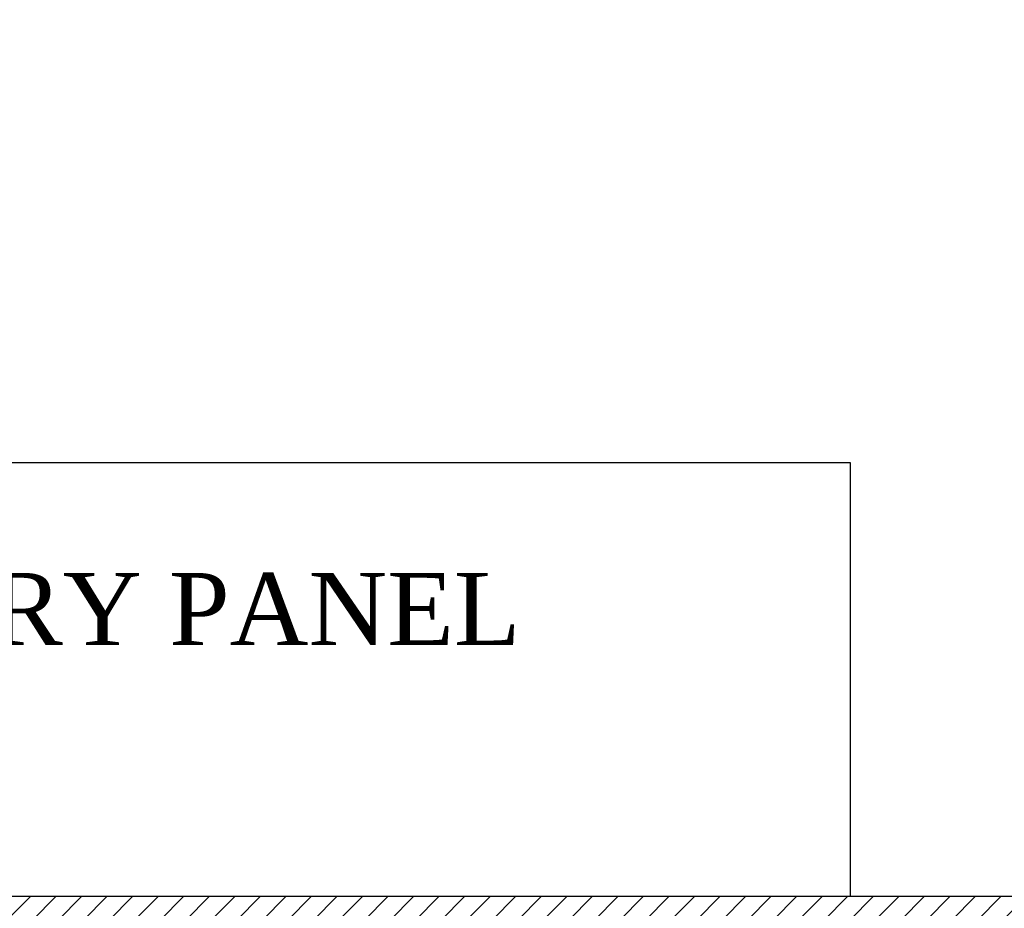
# Model space of a CAD drawing. Extents: x 3940905 to 4145695, y 925352 to 1109797.
# Tile 438 of 656: x 4006987 to 4008009, y 1097332 to 1098255. Entities that reach past the tile are written whole.
import ezdxf

# ---------------------------------------------------------------- set-up
doc = ezdxf.new("R2010")
doc.units = 0
doc.header["$LTSCALE"] = 750
doc.header["$MEASUREMENT"] = 0
doc.layers.add('CIVIL WALLS', color=7, linetype='CONTINUOUS', lineweight=30)
doc.layers.add('FURN', color=15, linetype='CONTINUOUS', lineweight=5)
doc.layers.add('S-Hatch_8', color=7, linetype='CONTINUOUS')
doc.layers.add('TEXT', color=7, linetype='CONTINUOUS')
doc.styles.add('TXT1', font='times.ttf')

msp = doc.modelspace()

# ---------------------------------------------------------------- hatches: boundary and pattern name
at = {"layer": 'S-Hatch_8'}
h = msp.add_hatch(dxfattribs=at)
h.set_pattern_fill('ANSI31', color=6, scale=150)
h.set_pattern_definition([(45, (28934.255, 54286.193), (-13.25825215, 13.25825215), [])])
h.paths.add_polyline_path([(4006245.6, 1095539.5), (4006120.6, 1095539.5), (4006120.6, 1094658.3), (4006245.6, 1094658.3)], flags=16)
h.paths.add_polyline_path([(4006270.6, 1095564.5), (4006095.6, 1095564.5), (4006095.6, 1094633.3), (4006270.6, 1094633.3)])
h.paths.add_polyline_path([(4009371.7, 1097319.5), (4009371.7, 1097194.5), (4006245.6, 1097194.5), (4006245.6, 1096488.5), (4006120.6, 1096488.5), (4006120.6, 1097319.5)], flags=16)
h.paths.add_polyline_path([(4012671.6, 1096589), (4014322.9, 1096589), (4014322.9, 1096464), (4012671.6, 1096464)], flags=17)
h.paths.add_polyline_path([(4012671.6, 1096614), (4014347.9, 1096614), (4014347.9, 1096439), (4012671.6, 1096439)])
h.paths.add_polyline_path([(4014197.9, 1095258.7), (4014197.9, 1095689), (4014322.9, 1095689), (4014322.9, 1095258.7), (4015347.9, 1095258.7), (4015347.9, 1095133.6), (4012971.7, 1095133.6), (4012971.7, 1095258.7)], flags=16)
h.paths.add_polyline_path([(4014172.9, 1095283.6), (4014172.9, 1095689), (4014347.9, 1095689), (4014347.9, 1095283.6), (4015372.9, 1095283.6), (4015372.9, 1095108.6), (4012971.7, 1095108.6), (4012971.7, 1095283.6)])
h.paths.add_polyline_path([(4018162.6, 1095744.1), (4018161, 1098019.7), (4018050.1, 1098019.4), (4018050.1, 1096994.4), (4016722.9, 1096994.4), (4016722.9, 1098078.4), (4016597.9, 1098078.4), (4016597.9, 1094831.4), (4016722.9, 1094831.4), (4016722.9, 1096869.4), (4018050.1, 1096869.4), (4018050.1, 1095868.9), (4017522.9, 1095868.9), (4017522.9, 1095743.9)], flags=17)
h.paths.add_polyline_path([(4018161, 1098044.4), (4018025.1, 1098044.4), (4018025.1, 1097019.4), (4016747.9, 1097019.4), (4016747.9, 1098103.4), (4016572.9, 1098103.4), (4016572.9, 1094806.4), (4016747.9, 1094806.4), (4016747.9, 1096844.4), (4018025.1, 1096844.4), (4018025.1, 1095893.9), (4017497.9, 1095893.9), (4017497.9, 1095718.9), (4018162.6, 1095719.4)])
h.paths.add_polyline_path([(4016722.9, 1099092.3), (4017089.5, 1099092.3), (4017089.5, 1099217.3), (4016599.4, 1099217.3), (4016599.4, 1098878.4), (4016722.9, 1098878.4)], flags=16)
h.paths.add_polyline_path([(4016747.9, 1099067.3), (4017089.5, 1099067.3), (4017089.5, 1099242.3), (4016572.9, 1099242.3), (4016572.9, 1098853.4), (4016747.9, 1098853.4)])
h.paths.add_polyline_path([(4014717.4, 1099092.3), (4014717.4, 1102053.4), (4014842.4, 1102053.4), (4014842.4, 1099217.3), (4015647, 1099217.3), (4015647, 1099092.3)], flags=16)
h.paths.add_polyline_path([(4014692.4, 1099067.3), (4014692.4, 1102078.4), (4014867.4, 1102078.4), (4014867.4, 1099242.3), (4015672, 1099242.3), (4015672, 1099067.3)])
h.paths.add_polyline_path([(4008892.7, 1097344.5), (4008892.7, 1097319.5), (4008772.7, 1097319.5), (4008772.7, 1097344.5), (4006095.6, 1097344.5), (4006095.6, 1096463.5), (4006270.6, 1096463.5), (4006270.6, 1097169.5), (4009371.7, 1097168.9), (4009371.7, 1097344.5)])

# ---------------------------------------------------------------- linework, layer by layer
at = {"layer": 'CIVIL WALLS', "color": 6}
msp.add_lwpolyline([(4008892.7, 1097344.5), (4009042.7, 1097344.5), (4009371.7, 1097344.5), (4009371.7, 1097168.9), (4006270.6, 1097169.5), (4006270.6, 1096463.5), (4006095.6, 1096463.5), (4006095.6, 1097344.5), (4008772.7, 1097344.5)], dxfattribs=at)
at = {"layer": 'FURN', "lineweight": 30}
msp.add_lwpolyline([(4007849.7, 1097794.5), (4006100.3, 1097794.5), (4006100.3, 1097344.5), (4007849.7, 1097344.5)], close=True, dxfattribs=at)

# ---------------------------------------------------------------- texts
at = {"layer": 'TEXT', "insert": (4006355.2, 1097680.3), "char_height": 75, "width": 1208.385, "attachment_point": 1, "style": 'TXT1'}
msp.add_mtext('UPS BATTERY PANEL', dxfattribs=at)

doc.saveas('drawing.dxf')
